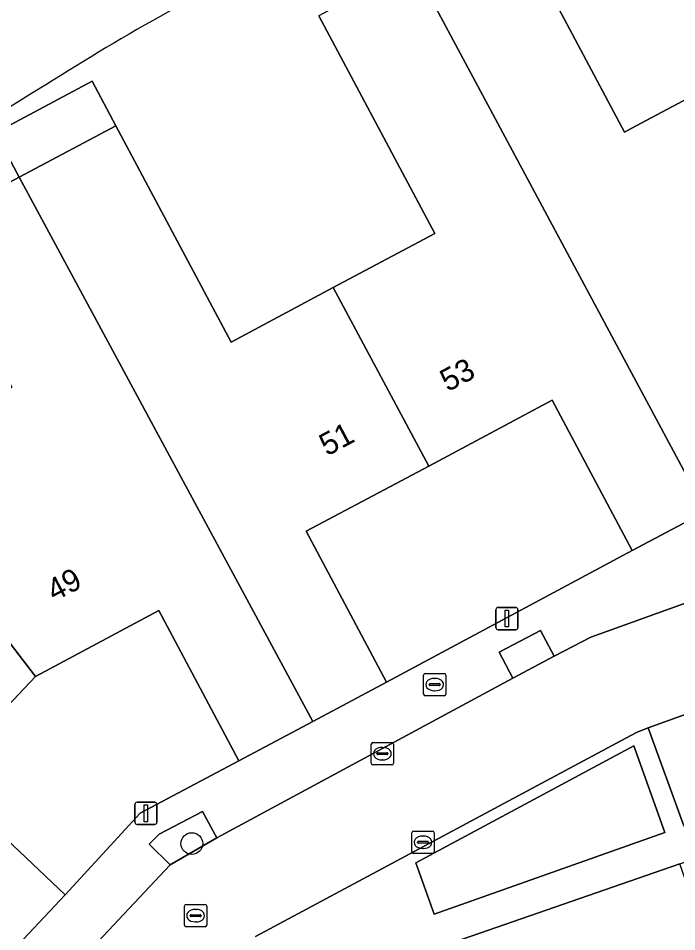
# Model space of a CAD drawing. Extents: x 158472 to 159562, y 388525 to 389606.
# Drawn here: x 158885.32 to 158914.85, y 389265.07 to 389306.04 of the extents above; entities that cross this region are included whole.
import ezdxf

# ---------------------------------------------------------------- set-up
doc = ezdxf.new("R2010")
doc.units = 0
for name, color, linetype in [('IMGEO_Boom', 7, 'Continuous'), ('IMGEO_Brandkraan', 7, 'Continuous'), ('IMGEO_Erf', 7, 'Continuous'), ('IMGEO_Groenvoorziening', 7, 'Continuous'), ('IMGEO_Kolk', 7, 'Continuous'), ('IMGEO_Lichtmast', 7, 'Continuous'), ('IMGEO_Pand', 7, 'Continuous'), ('IMGEO_Pand_nummerreeks', 7, 'Continuous'), ('IMGEO_Parkeervlak_open', 7, 'Continuous'), ('IMGEO_Rijbaan_lokaal_open', 7, 'Continuous'), ('IMGEO_Rioolput', 7, 'Continuous'), ('IMGEO_Voetpad_open', 7, 'Continuous')]:
    doc.layers.add(name, color=color, linetype=linetype)

msp = doc.modelspace()

# ---------------------------------------------------------------- linework, layer by layer
at = {"layer": 'IMGEO_Boom'}
msp.add_circle((158893.098, 389269.02), 0.489, dxfattribs=at)
at = {"layer": 'IMGEO_Brandkraan'}
for p, q in [((158903.492, 389275.726), (158903.492, 389276.578)), ((158903.567, 389276.652), (158904.419, 389276.652)), ((158903.98, 389276.432), (158904.005, 389276.432)), ((158904.493, 389276.578), (158904.493, 389275.726)), ((158903.751, 389276.146), (158903.751, 389276.158)), ((158904.189, 389276.109), (158903.791, 389276.109)), ((158903.794, 389276.195), (158904.192, 389276.195)), ((158904.235, 389276.158), (158904.235, 389276.146)), ((158904.419, 389275.652), (158903.567, 389275.652)), ((158904.003, 389275.872), (158903.978, 389275.872))]:
    msp.add_line(p, q, dxfattribs=at)
for points in [[(158903.492, 389275.726), (158903.492, 389276.578)], [(158903.567, 389276.652), (158904.419, 389276.652)], [(158904.493, 389276.578), (158904.493, 389275.726)], [(158904.419, 389275.652), (158903.567, 389275.652)]]:
    msp.add_lwpolyline(points, dxfattribs=at)
for centre, radius, start, end in [((158903.569, 389276.576), 0.0765, 91.552, 178.448), ((158903.569, 389276.576), 0.0765, 91.552, 178.448), ((158904.417, 389276.576), 0.0765, 1.552, 88.448), ((158904.417, 389276.576), 0.0765, 1.552, 88.448), ((158903.791, 389276.155), 0.0403, 85.8775, 175.7526), ((158903.788, 389276.145), 0.0366, 178.938, 274.7102), ((158904.192, 389276.152), 0.043, 264.8664, 352.4533), ((158904.196, 389276.157), 0.0386, 1.7309, 96.639), ((158903.569, 389275.728), 0.0765, 181.552, 268.448), ((158903.569, 389275.728), 0.0765, 181.552, 268.448), ((158904.417, 389275.728), 0.0765, 271.552, 358.448), ((158904.417, 389275.728), 0.0765, 271.552, 358.448)]:
    msp.add_arc(centre, radius, start, end, dxfattribs=at)
for centre, major_axis, ratio, start_param, end_param in [((158903.979, 389276.152), (-0.387, 0.002), 0.722429, 4.712389, 7.853982), ((158904.004, 389276.152), (-0.39, 0.002), 0.717154, 1.570796, 4.712389)]:
    msp.add_ellipse(centre, major_axis=major_axis, ratio=ratio, start_param=start_param, end_param=end_param, dxfattribs=at)
at = {"layer": 'IMGEO_Erf'}
for points in [[(158907.326, 389310.657), (158912.506, 389300.926), (158912.806, 389301.086), (158917.219, 389303.435), (158917.923, 389302.111), (158922.023, 389304.78), (158923.12, 389305.494), (158923.924, 389304.259), (158940.453, 389278.95)], [(158867.292, 389288.833), (158862.796, 389284.384), (158864.426, 389282.847), (158864.615, 389283.046), (158867.965, 389286.585), (158875.981, 389278.997), (158880.516, 389283.787), (158881.556, 389284.366), (158880.199, 389286.915), (158885.03, 389289.487), (158881.194, 389296.693), (158885.357, 389298.909), (158884.283, 389300.899), (158888.631, 389303.214), (158889.694, 389301.218), (158894.858, 389291.517), (158899.435, 389293.954), (158904.001, 389296.385), (158898.802, 389306.151)]]:
    msp.add_lwpolyline(points, dxfattribs=at)
for points in [[(158912.849, 389282.162), (158909.261, 389288.902), (158903.724, 389285.954), (158898.225, 389283.027), (158901.831, 389276.255)], [(158895.209, 389272.73), (158891.621, 389279.469), (158886.082, 389276.509), (158881.83, 389272.017), (158887.423, 389266.722), (158890.789, 389270.383)], [(158904.512, 389264.476), (158906.307, 389259.454), (158916.734, 389263.083), (158914.984, 389268.112)]]:
    msp.add_lwpolyline(points, close=True, dxfattribs=at)
for centre, radius, start, end in [((158947.225, 389207.53), 113.163, 115.96676, 122.42613), ((158954.545, 389190.81), 131.231, 121.20954, 131.67318)]:
    msp.add_arc(centre, radius, start, end, dxfattribs=at)
at = {"layer": 'IMGEO_Groenvoorziening'}
for points in [[(158907.505, 389276.438), (158909.359, 389277.425), (158908.743, 389278.578), (158906.885, 389277.607)], [(158912.929, 389273.405), (158903.15, 389268.161), (158903.967, 389265.855), (158914.317, 389269.516)], [(158892.125, 389268.062), (158894.217, 389269.274), (158893.573, 389270.462), (158891.641, 389269.449), (158891.182, 389268.993)]]:
    msp.add_lwpolyline(points, close=True, dxfattribs=at)
for centre, radius, start, end in [((158947.225, 389207.53), 113.163, 115.96676, 122.42613), ((158954.545, 389190.81), 131.231, 121.20954, 131.67318)]:
    msp.add_arc(centre, radius, start, end, dxfattribs=at)
at = {"layer": 'IMGEO_Kolk'}
for p, q in [((158901.145, 389272.627), (158901.145, 389273.479)), ((158901.22, 389273.553), (158902.072, 389273.553)), ((158902.146, 389273.479), (158902.146, 389272.627)), ((158901.404, 389273.047), (158901.404, 389273.059)), ((158901.447, 389273.096), (158901.845, 389273.096)), ((158901.633, 389273.333), (158901.658, 389273.333)), ((158901.888, 389273.059), (158901.888, 389273.047)), ((158901.842, 389273.01), (158901.444, 389273.01)), ((158901.656, 389272.773), (158901.631, 389272.773)), ((158902.072, 389272.553), (158901.22, 389272.553)), ((158902.968, 389268.654), (158902.968, 389269.506)), ((158903.043, 389269.58), (158903.895, 389269.58)), ((158903.969, 389269.506), (158903.969, 389268.654)), ((158903.227, 389269.074), (158903.227, 389269.086)), ((158903.665, 389269.037), (158903.267, 389269.037)), ((158903.27, 389269.123), (158903.668, 389269.123)), ((158903.456, 389269.36), (158903.481, 389269.36)), ((158903.711, 389269.086), (158903.711, 389269.074)), ((158903.895, 389268.58), (158903.043, 389268.58)), ((158903.479, 389268.8), (158903.454, 389268.8))]:
    msp.add_line(p, q, dxfattribs=at)
for points in [[(158901.145, 389272.627), (158901.145, 389273.479)], [(158901.22, 389273.553), (158902.072, 389273.553)], [(158902.146, 389273.479), (158902.146, 389272.627)], [(158902.072, 389272.553), (158901.22, 389272.553)], [(158902.968, 389268.654), (158902.968, 389269.506)], [(158903.043, 389269.58), (158903.895, 389269.58)], [(158903.969, 389269.506), (158903.969, 389268.654)], [(158903.895, 389268.58), (158903.043, 389268.58)]]:
    msp.add_lwpolyline(points, dxfattribs=at)
for centre, radius, start, end in [((158901.222, 389273.477), 0.0765, 91.552, 178.448), ((158901.222, 389273.477), 0.0765, 91.552, 178.448), ((158902.07, 389273.477), 0.0765, 1.552, 88.448), ((158902.07, 389273.477), 0.0765, 1.552, 88.448), ((158901.444, 389273.056), 0.0403, 85.8775, 175.7526), ((158901.849, 389273.058), 0.0386, 1.7309, 96.639), ((158901.441, 389273.046), 0.0366, 178.938, 274.7102), ((158901.845, 389273.053), 0.043, 264.8664, 352.4533), ((158901.222, 389272.629), 0.0765, 181.552, 268.448), ((158901.222, 389272.629), 0.0765, 181.552, 268.448), ((158902.07, 389272.629), 0.0765, 271.552, 358.448), ((158902.07, 389272.629), 0.0765, 271.552, 358.448), ((158903.045, 389269.504), 0.0765, 91.552, 178.448), ((158903.045, 389269.504), 0.0765, 91.552, 178.448), ((158903.893, 389269.504), 0.0765, 1.552, 88.448), ((158903.893, 389269.504), 0.0765, 1.552, 88.448), ((158903.267, 389269.083), 0.0403, 85.8775, 175.7526), ((158903.264, 389269.073), 0.0366, 178.938, 274.7102), ((158903.668, 389269.08), 0.043, 264.8664, 352.4533), ((158903.672, 389269.085), 0.0386, 1.7309, 96.639), ((158903.045, 389268.656), 0.0765, 181.552, 268.448), ((158903.045, 389268.656), 0.0765, 181.552, 268.448), ((158903.893, 389268.656), 0.0765, 271.552, 358.448), ((158903.893, 389268.656), 0.0765, 271.552, 358.448)]:
    msp.add_arc(centre, radius, start, end, dxfattribs=at)
for centre, major_axis, ratio, start_param, end_param in [((158901.632, 389273.053), (-0.387, 0.002), 0.722429, 4.712389, 7.853982), ((158901.657, 389273.053), (-0.39, 0.002), 0.717154, 1.570796, 4.712389), ((158903.455, 389269.08), (-0.387, 0.002), 0.722429, 4.712389, 7.853982), ((158903.48, 389269.08), (-0.39, 0.002), 0.717154, 1.570796, 4.712389)]:
    msp.add_ellipse(centre, major_axis=major_axis, ratio=ratio, start_param=start_param, end_param=end_param, dxfattribs=at)
at = {"layer": 'IMGEO_Lichtmast'}
for p, q in [((158906.737, 389278.712), (158906.737, 389279.512)), ((158906.737, 389279.512), (158906.737, 389278.712)), ((158906.837, 389279.612), (158907.627, 389279.612)), ((158907.627, 389279.612), (158906.837, 389279.612)), ((158907.727, 389279.512), (158907.727, 389278.712)), ((158907.727, 389278.712), (158907.727, 389279.512)), ((158907.627, 389278.612), (158906.837, 389278.612)), ((158906.837, 389278.612), (158907.627, 389278.612)), ((158890.545, 389269.978), (158890.545, 389270.778)), ((158890.545, 389270.778), (158890.545, 389269.978)), ((158890.645, 389270.878), (158891.435, 389270.878)), ((158891.435, 389270.878), (158890.645, 389270.878)), ((158891.535, 389270.778), (158891.535, 389269.978)), ((158891.535, 389269.978), (158891.535, 389270.778)), ((158891.435, 389269.878), (158890.645, 389269.878)), ((158890.645, 389269.878), (158891.435, 389269.878))]:
    msp.add_line(p, q, dxfattribs=at)
for points in [[(158907.157, 389279.487), (158907.307, 389279.487), (158907.307, 389278.737), (158907.157, 389278.737), (158907.157, 389279.487)], [(158890.965, 389270.753), (158891.115, 389270.753), (158891.115, 389270.003), (158890.965, 389270.003), (158890.965, 389270.753)]]:
    msp.add_lwpolyline(points, dxfattribs=at)
for centre, start, end in [((158906.837, 389279.512), 90, 180), ((158906.837, 389279.512), 90, 180), ((158907.627, 389279.512), 0, 90), ((158907.627, 389279.512), 360, 90), ((158906.837, 389278.712), 180, 270), ((158906.837, 389278.712), 180, 270), ((158907.627, 389278.712), 270, 0), ((158907.627, 389278.712), 270, 0), ((158890.645, 389270.778), 90, 180), ((158890.645, 389270.778), 90, 180), ((158891.435, 389270.778), 0, 90), ((158891.435, 389270.778), 360, 90), ((158890.645, 389269.978), 180, 270), ((158890.645, 389269.978), 180, 270), ((158891.435, 389269.978), 270, 0), ((158891.435, 389269.978), 270, 0)]:
    msp.add_arc(centre, 0.1, start, end, dxfattribs=at)
at = {"layer": 'IMGEO_Pand'}
for points in [[(158918.733, 389300.59), (158917.923, 389302.111), (158917.219, 389303.435), (158912.806, 389301.086), (158912.506, 389300.926), (158907.326, 389310.657), (158903.037, 389308.39), (158916.15, 389283.919), (158919.495, 389285.7), (158915.887, 389292.479), (158921.469, 389295.451)], [(158903.037, 389308.39), (158899.61, 389306.578), (158898.802, 389306.151), (158904.001, 389296.385), (158899.435, 389293.954), (158903.724, 389285.954), (158909.261, 389288.902), (158912.849, 389282.162), (158916.15, 389283.919)], [(158889.694, 389301.218), (158888.631, 389303.214), (158884.283, 389300.899), (158885.357, 389298.909)], [(158899.435, 389293.954), (158894.858, 389291.517), (158889.694, 389301.218), (158885.357, 389298.909), (158898.532, 389274.499), (158901.831, 389276.255), (158898.225, 389283.027), (158903.724, 389285.954)], [(158885.357, 389298.909), (158881.194, 389296.693), (158885.03, 389289.487), (158880.199, 389286.915), (158881.556, 389284.366), (158880.516, 389283.787), (158886.082, 389276.509), (158891.621, 389279.469), (158895.209, 389272.73), (158898.532, 389274.499)], [(158880.516, 389283.787), (158875.981, 389278.997), (158867.965, 389286.585), (158864.615, 389283.046), (158884.825, 389263.978), (158887.423, 389266.722), (158881.83, 389272.017), (158886.082, 389276.509)]]:
    msp.add_lwpolyline(points, close=True, dxfattribs=at)
at = {"layer": 'IMGEO_Parkeervlak_open'}
msp.add_lwpolyline([(158925.563, 389278.518), (158924.959, 389278.32), (158913.563, 389274.206), (158915.161, 389269.815), (158927.192, 389274.037)], close=True, dxfattribs=at)
at = {"layer": 'IMGEO_Rijbaan_lokaal_open'}
for points in [[(158924.871, 389283.278), (158910.996, 389278.273), (158909.359, 389277.425), (158907.505, 389276.438), (158894.217, 389269.274), (158892.125, 389268.062), (158882.421, 389257.753)], [(158895.951, 389264.847), (158912.561, 389273.747), (158913.071, 389274.015), (158913.563, 389274.206), (158924.959, 389278.32), (158925.563, 389278.518), (158926.407, 389278.806)]]:
    msp.add_lwpolyline(points, dxfattribs=at)
at = {"layer": 'IMGEO_Rioolput'}
for p, q in [((158892.77, 389265.364), (158892.77, 389266.216)), ((158892.845, 389266.29), (158893.697, 389266.29)), ((158893.771, 389266.216), (158893.771, 389265.364)), ((158893.029, 389265.784), (158893.029, 389265.796)), ((158893.467, 389265.747), (158893.069, 389265.747)), ((158893.072, 389265.833), (158893.47, 389265.833)), ((158893.258, 389266.07), (158893.283, 389266.07)), ((158893.513, 389265.796), (158893.513, 389265.784)), ((158893.697, 389265.29), (158892.845, 389265.29)), ((158893.281, 389265.51), (158893.256, 389265.51))]:
    msp.add_line(p, q, dxfattribs=at)
for points in [[(158892.77, 389265.364), (158892.77, 389266.216)], [(158892.845, 389266.29), (158893.697, 389266.29)], [(158893.771, 389266.216), (158893.771, 389265.364)], [(158893.697, 389265.29), (158892.845, 389265.29)]]:
    msp.add_lwpolyline(points, dxfattribs=at)
for centre, radius, start, end in [((158892.847, 389266.214), 0.0765, 91.552, 178.448), ((158892.847, 389266.214), 0.0765, 91.552, 178.448), ((158893.695, 389266.214), 0.0765, 1.552, 88.448), ((158893.695, 389266.214), 0.0765, 1.552, 88.448), ((158893.069, 389265.793), 0.0403, 85.8775, 175.7526), ((158893.066, 389265.783), 0.0366, 178.938, 274.7102), ((158893.47, 389265.79), 0.043, 264.8664, 352.4533), ((158893.474, 389265.795), 0.0386, 1.7309, 96.639), ((158892.847, 389265.366), 0.0765, 181.552, 268.448), ((158892.847, 389265.366), 0.0765, 181.552, 268.448), ((158893.695, 389265.366), 0.0765, 271.552, 358.448), ((158893.695, 389265.366), 0.0765, 271.552, 358.448)]:
    msp.add_arc(centre, radius, start, end, dxfattribs=at)
for centre, major_axis, ratio, start_param, end_param in [((158893.257, 389265.79), (-0.387, 0.002), 0.722429, 4.712389, 7.853982), ((158893.282, 389265.79), (-0.39, 0.002), 0.717154, 1.570796, 4.712389)]:
    msp.add_ellipse(centre, major_axis=major_axis, ratio=ratio, start_param=start_param, end_param=end_param, dxfattribs=at)
at = {"layer": 'IMGEO_Voetpad_open'}
for points in [[(158923.924, 389304.259), (158923.12, 389305.494), (158922.023, 389304.78), (158922.854, 389303.503), (158930.594, 389291.569), (158925.138, 389288.626), (158919.495, 389285.7), (158916.15, 389283.919), (158912.849, 389282.162), (158901.831, 389276.255), (158898.532, 389274.499), (158895.209, 389272.73), (158890.789, 389270.383), (158887.423, 389266.722), (158884.825, 389263.978), (158882.228, 389261.234), (158878.736, 389257.55), (158876.516, 389255.207), (158878.32, 389250), (158880.55, 389253.493)], [(158882.421, 389257.753), (158892.125, 389268.062), (158891.182, 389268.993), (158891.641, 389269.449), (158893.573, 389270.462), (158894.217, 389269.274), (158907.505, 389276.438), (158906.885, 389277.607), (158908.743, 389278.578), (158909.359, 389277.425), (158910.996, 389278.273), (158924.871, 389283.278)], [(158944.299, 389263.552), (158943.883, 389264.053), (158942.757, 389263.084), (158941.216, 389264.913), (158942.36, 389265.888), (158933.6, 389276.276), (158928.059, 389274.321), (158926.407, 389278.806), (158925.563, 389278.518), (158927.192, 389274.037), (158915.161, 389269.815), (158913.563, 389274.206), (158913.071, 389274.015), (158912.561, 389273.747), (158895.951, 389264.847)], [(158885.939, 389250.158), (158886.78, 389247.717), (158889.196, 389248.541), (158893.347, 389250), (158896.417, 389251.079), (158904.996, 389254.065), (158907.843, 389255.038), (158906.307, 389259.454), (158904.512, 389264.476), (158914.984, 389268.112), (158923.494, 389271.073), (158923.472, 389271.384), (158931.926, 389274.36), (158943.437, 389260.66), (158944.66, 389257.144), (158945.889, 389253.613), (158947.525, 389254.216), (158947.731, 389254.288), (158951.291, 389255.527), (158952.053, 389253.338), (158954.597, 389254.251), (158963.868, 389257.489), (159000, 389270.106)]]:
    msp.add_lwpolyline(points, dxfattribs=at)
msp.add_lwpolyline([(158912.929, 389273.405), (158914.317, 389269.516), (158903.967, 389265.855), (158903.15, 389268.161)], close=True, dxfattribs=at)

# ---------------------------------------------------------------- texts
at = {"layer": 'IMGEO_Pand_nummerreeks'}
for s, rotation, p in [('53', 28.0291, (158904.579, 389289.264)), ('51', 28.0285, (158899.161, 389286.38)), ('49', 27.6509, (158886.934, 389279.858))]:
    msp.add_text(s, height=1, rotation=rotation, dxfattribs=at).set_placement(p)

doc.saveas('drawing.dxf')
